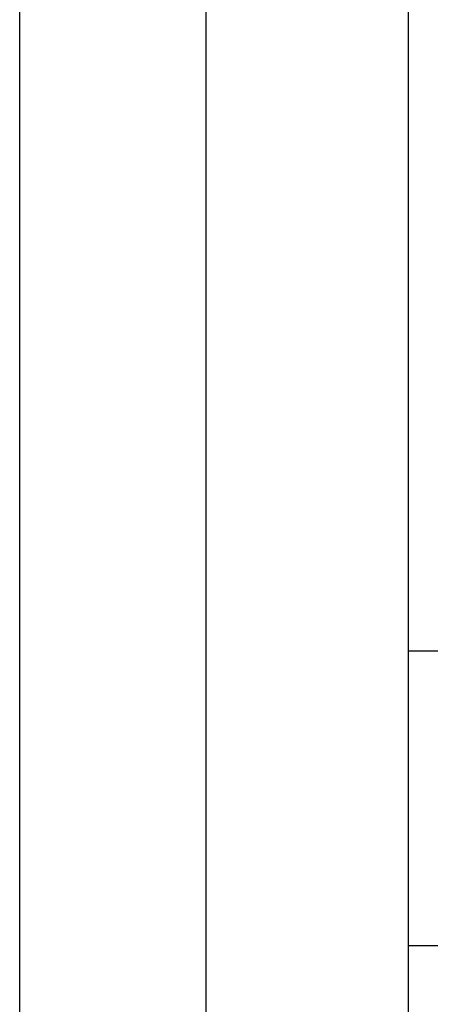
# Model space of a CAD drawing. Header units: inches. Extents: x 5 to 1128, y -85 to 748.
# Tile 659 of 693: x 733.66 to 736.96, y 609.57 to 617.5. Entities that reach past the tile are written whole.
import ezdxf

# ---------------------------------------------------------------- set-up
doc = ezdxf.new("R2010")
doc.units = ezdxf.units.IN
doc.header["$LTSCALE"] = 32
doc.header["$MEASUREMENT"] = 0
doc.layers.add('Visible (ANSI)', color=7, linetype='Continuous', lineweight=30)

msp = doc.modelspace()

# ---------------------------------------------------------------- linework, layer by layer
at = {"layer": 'Visible (ANSI)'}
for p, q in [((733.65563, 558.68978), (733.65563, 630.68978)), ((735.15563, 558.68978), (735.15563, 629.93978)), ((736.78063, 629.93978), (736.78063, 555.93978)), ((736.78063, 612.41524), (737.41606, 612.41524)), ((736.78063, 610.04024), (738.82722, 610.04024))]:
    msp.add_line(p, q, dxfattribs=at)

doc.saveas('drawing.dxf')
